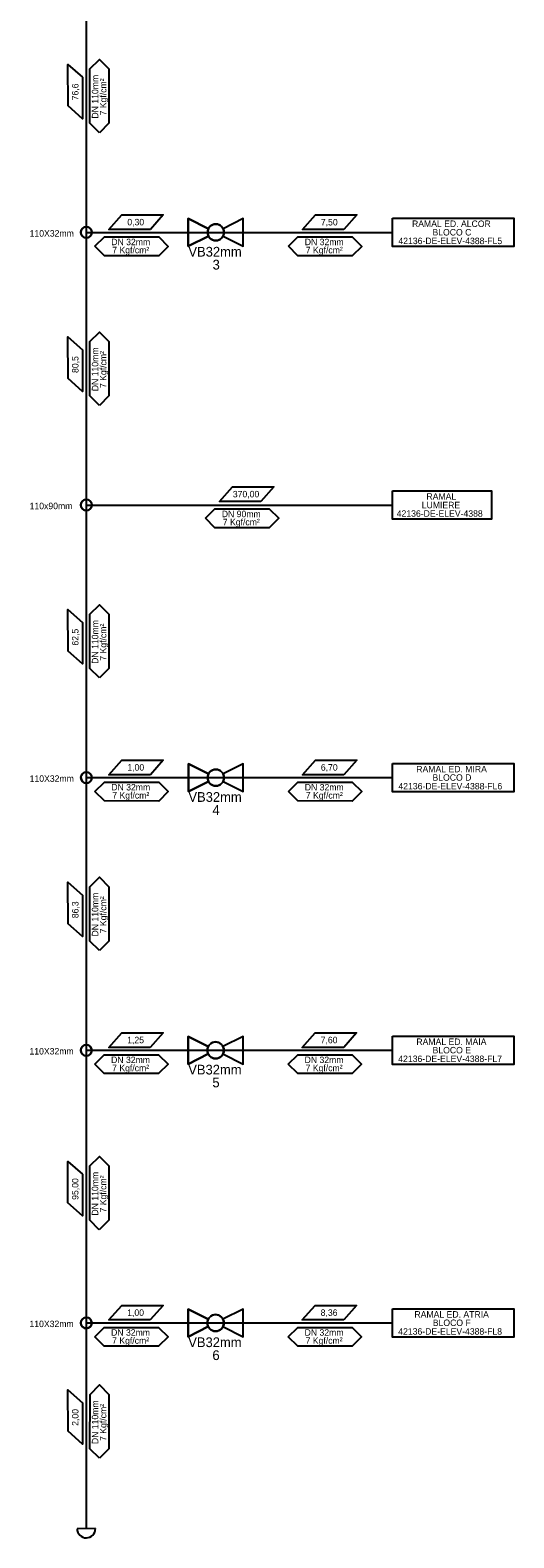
# Model space of a CAD drawing. Extents: x 325899 to 364828, y 7568995 to 7592502.
# Drawn here: x 361437 to 361661, y 7574126 to 7574825 of the extents above; entities that cross this region are included whole.
import ezdxf

# ---------------------------------------------------------------- set-up
doc = ezdxf.new("R2010")
doc.units = 0
for name, color, linetype in [('SIMBOLO', 7, 'Continuous'), ('TEXTO', 7, 'Continuous'), ('TUBO_PEAD_GN_110', 7, 'Continuous'), ('TUBO_PEAD_GN_32', 7, 'Continuous'), ('TUBO_PEAD_GN_90', 7, 'Continuous'), ('VALVULA_PEAD_32', 7, 'Continuous'), ('VALVULA_PEAD_63', 7, 'Continuous')]:
    doc.layers.add(name, color=color, linetype=linetype)

# ---------------------------------------------------------------- blocks, each defined once
blk = doc.blocks.new('INTERLIGACAO')
at = {"layer": 'SIMBOLO'}
blk.add_circle((0, 0), 1.28, dxfattribs=at)
for start, end in [(0, 180), (180, 0)]:
    blk.add_arc((0, 0), 1.28, start, end, dxfattribs=at)
blk = doc.blocks.new('VALVULA_PEAD_DN_63_1')
for points in [[(-1.14, 0.57), (-4.25, 2.13), (-4.25, -2.13), (-1.14, -0.57)], [(-1.14, -0.57), (-4.25, -2.13), (-4.25, 2.13), (-1.14, 0.57)], [(1.14, -0.57), (4.25, -2.13), (4.25, 2.13), (1.14, 0.57)], [(1.14, -0.57), (4.25, -2.13), (4.25, 2.13), (1.14, 0.57)]]:
    blk.add_lwpolyline(points)
blk.add_circle((0, 0), 1.28)
for start, end in [(90, 270), (153.4349, 180), (180, 206.5651), (270, 90), (0, 26.5651), (333.4349, 360)]:
    blk.add_arc((0, 0), 1.28, start, end)

msp = doc.modelspace()

# ---------------------------------------------------------------- linework, layer by layer
at = {"layer": 'SIMBOLO'}
for points in [[(361461.21, 7574803.28), (361461.23, 7574784.06), (361454.48, 7574790.05), (361454.45, 7574809.27)], [(361492.71, 7574732.7), (361473.49, 7574732.7), (361479.49, 7574739.45), (361498.71, 7574739.45)], [(361582.53, 7574732.7), (361563.31, 7574732.7), (361569.31, 7574739.45), (361588.53, 7574739.45)], [(361605.16, 7574737.91), (361661.43, 7574737.91), (361661.43, 7574724.78), (361605.16, 7574724.78)], [(361461.21, 7574676.84), (361461.23, 7574657.62), (361454.48, 7574663.61), (361454.45, 7574682.83)], [(361544.01, 7574606.56), (361524.79, 7574606.56), (361530.79, 7574613.31), (361550.01, 7574613.31)], [(361605.16, 7574611.47), (361650.99, 7574611.47), (361650.99, 7574598.34), (361605.16, 7574598.34)], [(361461.21, 7574550.4), (361461.23, 7574531.18), (361454.48, 7574537.17), (361454.45, 7574556.39)], [(361492.72, 7574479.82), (361473.5, 7574479.82), (361479.5, 7574486.57), (361498.72, 7574486.57)], [(361582.53, 7574479.82), (361563.31, 7574479.82), (361569.31, 7574486.57), (361588.53, 7574486.57)], [(361605.17, 7574485.03), (361661.44, 7574485.03), (361661.44, 7574471.9), (361605.17, 7574471.9)], [(361461.21, 7574423.96), (361461.23, 7574404.74), (361454.48, 7574410.73), (361454.45, 7574429.95)], [(361492.63, 7574353.38), (361473.41, 7574353.38), (361479.41, 7574360.13), (361498.63, 7574360.13)], [(361582.45, 7574353.38), (361563.23, 7574353.38), (361569.23, 7574360.13), (361588.45, 7574360.13)], [(361605.09, 7574358.59), (361661.36, 7574358.59), (361661.36, 7574345.46), (361605.09, 7574345.46)], [(361461.19, 7574294.51), (361461.21, 7574275.29), (361454.45, 7574281.28), (361454.43, 7574300.5)], [(361492.63, 7574226.94), (361473.41, 7574226.94), (361479.41, 7574233.69), (361498.63, 7574233.69)], [(361582.45, 7574226.94), (361563.23, 7574226.94), (361569.23, 7574233.69), (361588.45, 7574233.69)], [(361605.09, 7574232.15), (361661.36, 7574232.15), (361661.36, 7574219.02), (361605.09, 7574219.02)], [(361461.22, 7574188.53), (361461.24, 7574169.31), (361454.48, 7574175.3), (361454.46, 7574194.52)]]:
    msp.add_lwpolyline(points, close=True, dxfattribs=at)
for points in [[(361469.03, 7574777.56), (361464.66, 7574781.94), (361464.68, 7574807.19), (361469.06, 7574811.56), (361473.43, 7574807.18), (361473.41, 7574781.93), (361469.03, 7574777.56)], [(361466.99, 7574724.9), (361471.37, 7574729.28), (361496.62, 7574729.25), (361500.99, 7574724.87), (361496.61, 7574720.5), (361471.36, 7574720.53), (361466.99, 7574724.9)], [(361556.81, 7574724.9), (361561.18, 7574729.28), (361586.44, 7574729.25), (361590.81, 7574724.87), (361586.43, 7574720.5), (361561.18, 7574720.53), (361556.81, 7574724.9)], [(361469.03, 7574651.12), (361464.66, 7574655.5), (361464.68, 7574680.75), (361469.06, 7574685.12), (361473.43, 7574680.74), (361473.41, 7574655.49), (361469.03, 7574651.12)], [(361518.29, 7574598.76), (361522.67, 7574603.13), (361547.92, 7574603.11), (361552.29, 7574598.73), (361547.91, 7574594.36), (361522.66, 7574594.38), (361518.29, 7574598.76)], [(361469.03, 7574524.68), (361464.66, 7574529.06), (361464.68, 7574554.31), (361469.06, 7574558.68), (361473.43, 7574554.3), (361473.41, 7574529.05), (361469.03, 7574524.68)], [(361467, 7574472.02), (361471.38, 7574476.39), (361496.63, 7574476.37), (361501, 7574471.99), (361496.62, 7574467.62), (361471.37, 7574467.65), (361467, 7574472.02)], [(361556.81, 7574472.02), (361561.19, 7574476.39), (361586.44, 7574476.37), (361590.81, 7574471.99), (361586.44, 7574467.62), (361561.18, 7574467.65), (361556.81, 7574472.02)], [(361469.03, 7574398.24), (361464.66, 7574402.62), (361464.68, 7574427.87), (361469.06, 7574432.24), (361473.43, 7574427.86), (361473.41, 7574402.61), (361469.03, 7574398.24)], [(361466.91, 7574345.58), (361471.29, 7574349.95), (361496.54, 7574349.93), (361500.91, 7574345.55), (361496.54, 7574341.18), (361471.29, 7574341.2), (361466.91, 7574345.58)], [(361556.73, 7574345.58), (361561.11, 7574349.95), (361586.36, 7574349.93), (361590.73, 7574345.55), (361586.35, 7574341.18), (361561.1, 7574341.2), (361556.73, 7574345.58)], [(361469.01, 7574268.79), (361464.64, 7574273.17), (361464.66, 7574298.42), (361469.04, 7574302.79), (361473.41, 7574298.41), (361473.39, 7574273.16), (361469.01, 7574268.79)], [(361466.91, 7574219.14), (361471.29, 7574223.51), (361496.54, 7574223.49), (361500.91, 7574219.11), (361496.54, 7574214.74), (361471.29, 7574214.76), (361466.91, 7574219.14)], [(361556.73, 7574219.14), (361561.11, 7574223.51), (361586.36, 7574223.49), (361590.73, 7574219.11), (361586.35, 7574214.74), (361561.1, 7574214.76), (361556.73, 7574219.14)], [(361469.04, 7574162.81), (361464.67, 7574167.19), (361464.69, 7574192.44), (361469.07, 7574196.81), (361473.44, 7574192.43), (361473.41, 7574167.18), (361469.04, 7574162.81)]]:
    msp.add_lwpolyline(points, dxfattribs=at)
at = {"layer": 'TUBO_PEAD_GN_110'}
for points in [[(361462.94, 7575110.67), (361462.94, 7574130.14)], [(361467.19, 7574130.18), (361458.69, 7574130.1)]]:
    msp.add_lwpolyline(points, dxfattribs=at)
msp.add_arc((361462.94, 7574130.15), 4.25, 180.69108, 0.40661, dxfattribs=at)
at = {"layer": 'TUBO_PEAD_GN_32'}
for p, q in [((361463.02, 7574731.35), (361605.16, 7574731.35)), ((361463.02, 7574478.46), (361605.17, 7574478.46)), ((361462.94, 7574352.02), (361605.09, 7574352.02)), ((361462.94, 7574225.58), (361605.09, 7574225.58))]:
    msp.add_line(p, q, dxfattribs=at)
at = {"layer": 'TUBO_PEAD_GN_90'}
msp.add_line((361463.02, 7574604.9), (361605.16, 7574604.9), dxfattribs=at)

# ---------------------------------------------------------------- block references
at = {"layer": 'SIMBOLO', "xscale": 1.9999999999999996, "yscale": 1.9999999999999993, "rotation": 0.14823434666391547}
for p in [(361463.01, 7574731.35), (361463.01, 7574604.91), (361463.02, 7574478.47), (361462.94, 7574352.03), (361462.94, 7574225.58)]:
    msp.add_blockref('INTERLIGACAO', p, dxfattribs=at)
at = {"layer": 'VALVULA_PEAD_32', "xscale": 3, "yscale": 3}
for p in [(361523.07, 7574731.35), (361523.08, 7574478.46), (361522.99, 7574352.02), (361522.99, 7574225.58)]:
    msp.add_blockref('VALVULA_PEAD_DN_63_1', p, dxfattribs=at)

# ---------------------------------------------------------------- texts
at = {"layer": 'SIMBOLO'}
for s, p in [('110X32mm', (361436.66, 7574729.37)), ('110x90mm', (361436.66, 7574602.94)), ('110X32mm', (361436.67, 7574476.49)), ('110X32mm', (361436.59, 7574350.05)), ('110X32mm', (361436.59, 7574223.61))]:
    msp.add_text(s, height=3, rotation=0.14823, dxfattribs=at).set_placement(p)
at = {"layer": 'TEXTO'}
for s, rotation, p in [('76,6', 90.06564, (361459.34, 7574792.59)), ('DN 110mm', 89.94797, (361468.52, 7574784.12)), ('7 Kgf/cm²', 89.94797, (361472.29, 7574785.59)), ('0,30', 0.06564, (361482.02, 7574734.6)), ('7,50', 0.06564, (361571.84, 7574734.55)), ('DN 32mm', 359.94797, (361474.56, 7574725.41)), ('7 Kgf/cm²', 359.94797, (361475.02, 7574721.65)), ('DN 32mm', 359.94797, (361564.38, 7574725.41)), ('7 Kgf/cm²', 359.94797, (361564.84, 7574721.65)), ('80,5', 90.06564, (361459.34, 7574666.15)), ('DN 110mm', 89.94797, (361468.52, 7574657.68)), ('7 Kgf/cm²', 89.94797, (361472.29, 7574659.15)), ('370,00', 0.06564, (361530.99, 7574608.45)), ('DN 90mm', 359.94797, (361525.86, 7574599.26)), ('7 Kgf/cm²', 359.94797, (361526.32, 7574595.5)), ('62,5', 90.06564, (361459.34, 7574539.71)), ('DN 110mm', 89.94797, (361468.52, 7574531.24)), ('7 Kgf/cm²', 89.94797, (361472.29, 7574532.71)), ('1,00', 0.06564, (361482.03, 7574481.72)), ('6,70', 0.06564, (361571.84, 7574481.72)), ('DN 32mm', 359.94797, (361474.57, 7574472.53)), ('7 Kgf/cm²', 359.94797, (361475.03, 7574468.77)), ('DN 32mm', 359.94797, (361564.38, 7574472.53)), ('7 Kgf/cm²', 359.94797, (361564.85, 7574468.77)), ('DN 110mm', 89.94797, (361468.52, 7574404.8)), ('7 Kgf/cm²', 89.94797, (361472.29, 7574406.27)), ('86,3', 90.06564, (361459.34, 7574413.27)), ('1,25', 0.06564, (361481.94, 7574355.28)), ('7,60', 0.06564, (361571.76, 7574355.28)), ('DN 32mm', 359.94797, (361474.48, 7574346.09)), ('7 Kgf/cm²', 359.94797, (361474.95, 7574342.33)), ('DN 32mm', 359.94797, (361564.3, 7574346.09)), ('7 Kgf/cm²', 359.94797, (361564.76, 7574342.33)), ('95,00', 90.06564, (361459.32, 7574282.65)), ('DN 110mm', 89.94797, (361468.5, 7574275.35)), ('7 Kgf/cm²', 89.94797, (361472.26, 7574276.82)), ('1,00', 0.06564, (361481.94, 7574228.84)), ('8,36', 0.06564, (361571.76, 7574228.84)), ('DN 32mm', 359.94797, (361474.48, 7574219.65)), ('7 Kgf/cm²', 359.94797, (361474.95, 7574215.89)), ('DN 32mm', 359.94797, (361564.3, 7574219.65)), ('7 Kgf/cm²', 359.94797, (361564.76, 7574215.89)), ('2,00', 90.06564, (361459.34, 7574177.84)), ('DN 110mm', 89.94797, (361468.53, 7574169.37)), ('7 Kgf/cm²', 89.94797, (361472.29, 7574170.84))]:
    msp.add_text(s, height=3, rotation=rotation, dxfattribs=at).set_placement(p)
for s, p in [('RAMAL ED. ALCOR', (361614.15, 7574733.86)), ('BLOCO C', (361623.65, 7574729.9)), ('42136-DE-ELEV-4388-FL5', (361607.85, 7574725.9)), ('RAMAL', (361620.86, 7574607.37)), ('LUMIERE', (361618.68, 7574603.4)), ('42136-DE-ELEV-4388', (361607.06, 7574599.46)), ('RAMAL ED. MIRA', (361616.14, 7574480.93)), ('BLOCO D', (361623.66, 7574477.02)), ('42136-DE-ELEV-4388-FL6', (361607.85, 7574473.01)), ('RAMAL ED. MAIA', (361616.17, 7574354.49)), ('BLOCO E', (361623.7, 7574350.58)), ('42136-DE-ELEV-4388-FL7', (361607.77, 7574346.57)), ('RAMAL ED. ATRIA', (361615.28, 7574228.04)), ('BLOCO F', (361623.81, 7574224.14)), ('42136-DE-ELEV-4388-FL8', (361607.77, 7574220.13))]:
    msp.add_text(s, height=3, dxfattribs=at).set_placement(p)
at = {"layer": 'VALVULA_PEAD_63'}
for s, p in [('VB32mm', (361510.36, 7574720.12)), ('3', (361521.6, 7574714.12)), ('VB32mm', (361510.36, 7574467.24)), ('4', (361521.52, 7574461.21)), ('VB32mm', (361510.28, 7574340.8)), ('5', (361521.5, 7574334.84)), ('VB32mm', (361510.28, 7574214.36)), ('6', (361521.51, 7574208.36))]:
    msp.add_text(s, height=4.5, dxfattribs=at).set_placement(p)

doc.saveas('drawing.dxf')
